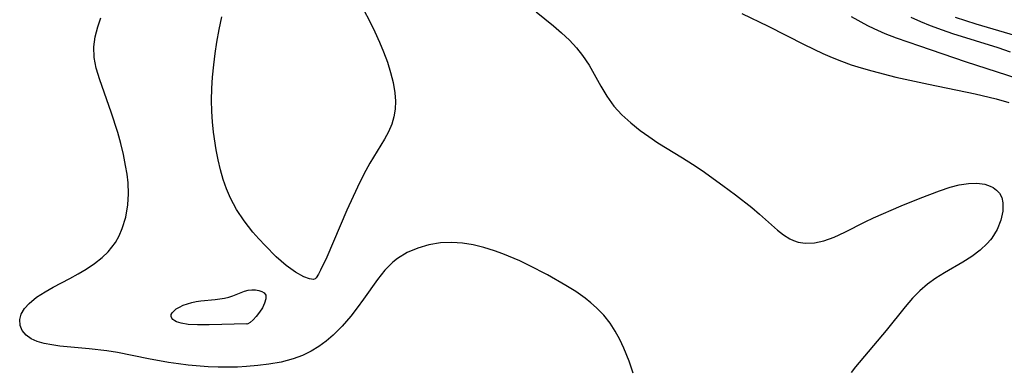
# Model space of a CAD drawing. Header units: metres. Extents: x 1073367 to 1082519, y 1569854 to 1574957.
# Tile 1036 of 1056: x 1080455 to 1080600, y 1573546 to 1573597. Entities that reach past the tile are written whole.
import ezdxf

# ---------------------------------------------------------------- set-up
doc = ezdxf.new("R2010")
doc.units = ezdxf.units.M
doc.layers.add('CGG_CurvaNivelLidar_v1', color=253, linetype='Continuous', lineweight=30)

msp = doc.modelspace()

# ---------------------------------------------------------------- linework, layer by layer
at = {"layer": 'CGG_CurvaNivelLidar_v1'}
for p, q in [((1080484.4146, 1573595.8193, 71), (1080484.8166, 1573597.6546, 71)), ((1080505.6433, 1573598.6442, 71), (1080506.4835, 1573597.0609, 71)), ((1080530.9383, 1573598.4141, 71.5), (1080533.4539, 1573596.3335, 71.5)), ((1080561.1227, 1573598.1651, 72), (1080564.9781, 1573596.2803, 72)), ((1080577.1558, 1573597.6984, 72.5), (1080579.5295, 1573596.4013, 72.5)), ((1080466.6351, 1573596.189, 71.5), (1080467.0806, 1573597.5027, 71.5)), ((1080506.4835, 1573597.0609, 71), (1080507.2681, 1573595.4444, 71)), ((1080533.4539, 1573596.3335, 71.5), (1080534.6596, 1573595.2956, 71.5)), ((1080564.9781, 1573596.2803, 72), (1080570.2504, 1573593.6027, 72)), ((1080579.5295, 1573596.4013, 72.5), (1080580.464, 1573595.9377, 72.5)), ((1080585.9042, 1573597.6243, 73), (1080587.2983, 1573596.9884, 73)), ((1080587.2983, 1573596.9884, 73), (1080588.7158, 1573596.3956, 73)), ((1080588.7158, 1573596.3956, 73), (1080590.4796, 1573595.7299, 73)), ((1080592.4211, 1573597.6256, 73.5), (1080595.4476, 1573596.6322, 73.5)), ((1080595.4476, 1573596.6322, 73.5), (1080603.4677, 1573594.263, 73.5)), ((1080466.2446, 1573594.7235, 71.5), (1080466.6351, 1573596.189, 71.5)), ((1080484.0813, 1573593.9483, 71), (1080484.4146, 1573595.8193, 71)), ((1080507.2681, 1573595.4444, 71), (1080507.9405, 1573593.9516, 71)), ((1080534.6596, 1573595.2956, 71.5), (1080535.8088, 1573594.2262, 71.5)), ((1080580.464, 1573595.9377, 72.5), (1080582.0936, 1573595.2188, 72.5)), ((1080582.0936, 1573595.2188, 72.5), (1080583.7607, 1573594.5705, 72.5)), ((1080590.4796, 1573595.7299, 73), (1080592.0344, 1573595.1992, 73)), ((1080592.0344, 1573595.1992, 73), (1080598.6509, 1573593.1438, 73)), ((1080466.0459, 1573593.2597, 71.5), (1080466.2446, 1573594.7235, 71.5)), ((1080483.8362, 1573592.2986, 71), (1080484.0813, 1573593.9483, 71)), ((1080507.9405, 1573593.9516, 71), (1080508.5309, 1573592.5387, 71)), ((1080535.8088, 1573594.2262, 71.5), (1080536.8737, 1573593.1026, 71.5)), ((1080570.2504, 1573593.6027, 72), (1080572.9674, 1573592.3044, 72)), ((1080583.7607, 1573594.5705, 72.5), (1080587.1623, 1573593.385, 72.5)), ((1080587.1623, 1573593.385, 72.5), (1080593.8561, 1573591.1244, 72.5)), ((1080466.1074, 1573591.7169, 71.5), (1080466.0459, 1573593.2597, 71.5)), ((1080483.6313, 1573590.6387, 71), (1080483.8362, 1573592.2986, 71)), ((1080508.5309, 1573592.5387, 71), (1080509.0979, 1573591.0264, 71)), ((1080536.8737, 1573593.1026, 71.5), (1080537.7464, 1573592.0082, 71.5)), ((1080537.7464, 1573592.0082, 71.5), (1080538.6979, 1573590.5555, 71.5)), ((1080572.9674, 1573592.3044, 72), (1080574.344, 1573591.7015, 72)), ((1080598.6509, 1573593.1438, 73), (1080600.4553, 1573592.5475, 73)), ((1080466.3968, 1573590.1554, 71.5), (1080466.1074, 1573591.7169, 71.5)), ((1080483.4554, 1573588.8036, 71), (1080483.6313, 1573590.6387, 71)), ((1080509.0979, 1573591.0264, 71), (1080509.5831, 1573589.514, 71)), ((1080538.6979, 1573590.5555, 71.5), (1080540.4101, 1573587.5158, 71.5)), ((1080574.344, 1573591.7015, 72), (1080575.7382, 1573591.144, 72)), ((1080575.7382, 1573591.144, 72), (1080577.1693, 1573590.6352, 72)), ((1080577.1693, 1573590.6352, 72), (1080578.6185, 1573590.1731, 72)), ((1080593.8561, 1573591.1244, 72.5), (1080601.6161, 1573588.5933, 72.5)), ((1080466.8966, 1573588.4289, 71.5), (1080466.3968, 1573590.1554, 71.5)), ((1080509.5831, 1573589.514, 71), (1080509.9669, 1573588.0087, 71)), ((1080578.6185, 1573590.1731, 72), (1080580.159, 1573589.7252, 72)), ((1080580.159, 1573589.7252, 72), (1080583.6874, 1573588.8215, 72)), ((1080468.5988, 1573583.6726, 71.5), (1080466.8966, 1573588.4289, 71.5)), ((1080483.3482, 1573587.1297, 71), (1080483.4554, 1573588.8036, 71)), ((1080509.9669, 1573588.0087, 71), (1080510.2214, 1573586.5177, 71)), ((1080583.6874, 1573588.8215, 72), (1080588.499, 1573587.7698, 72)), ((1080588.499, 1573587.7698, 72), (1080595.3202, 1573586.3779, 72)), ((1080483.3013, 1573585.4579, 71), (1080483.3482, 1573587.1297, 71)), ((1080510.2214, 1573586.5177, 71), (1080510.3082, 1573585.3118, 71)), ((1080540.4101, 1573587.5158, 71.5), (1080541.3009, 1573586.0221, 71.5)), ((1080595.3202, 1573586.3779, 72), (1080598.4081, 1573585.6455, 72)), ((1080483.3279, 1573583.7914, 71), (1080483.3013, 1573585.4579, 71)), ((1080510.3082, 1573585.3118, 71), (1080510.2616, 1573584.1279, 71)), ((1080541.3009, 1573586.0221, 71.5), (1080542.3465, 1573584.5564, 71.5)), ((1080598.4081, 1573585.6455, 72), (1080600.3014, 1573585.1115, 72)), ((1080469.5374, 1573580.7164, 71.5), (1080468.5988, 1573583.6726, 71.5)), ((1080483.4282, 1573582.2607, 71), (1080483.3279, 1573583.7914, 71)), ((1080510.2616, 1573584.1279, 71), (1080510.0691, 1573583.0022, 71)), ((1080542.3465, 1573584.5564, 71.5), (1080543.505, 1573583.2847, 71.5)), ((1080543.505, 1573583.2847, 71.5), (1080544.7996, 1573582.1121, 71.5)), ((1080483.5912, 1573580.7378, 71), (1080483.4282, 1573582.2607, 71)), ((1080509.7365, 1573581.9121, 71), (1080509.2488, 1573580.8028, 71)), ((1080510.0691, 1573583.0022, 71), (1080509.7365, 1573581.9121, 71)), ((1080544.7996, 1573582.1121, 71.5), (1080546.1929, 1573581.0102, 71.5)), ((1080469.9816, 1573579.102, 71.5), (1080469.5374, 1573580.7164, 71.5)), ((1080483.9793, 1573578.1682, 71), (1080483.5912, 1573580.7378, 71)), ((1080509.2488, 1573580.8028, 71), (1080508.6591, 1573579.7173, 71)), ((1080546.1929, 1573581.0102, 71.5), (1080547.4704, 1573580.0884, 71.5)), ((1080470.3746, 1573577.4796, 71.5), (1080469.9816, 1573579.102, 71.5)), ((1080508.6591, 1573579.7173, 71), (1080506.5358, 1573576.2171, 71)), ((1080547.4704, 1573580.0884, 71.5), (1080548.793, 1573579.2061, 71.5)), ((1080548.793, 1573579.2061, 71.5), (1080552.4235, 1573576.9822, 71.5)), ((1080470.7058, 1573575.8563, 71.5), (1080470.3746, 1573577.4796, 71.5)), ((1080484.2688, 1573576.6949, 71), (1080483.9793, 1573578.1682, 71)), ((1080484.614, 1573575.2389, 71), (1080484.2688, 1573576.6949, 71)), ((1080506.5358, 1573576.2171, 71), (1080505.6397, 1573574.5636, 71)), ((1080552.4235, 1573576.9822, 71.5), (1080553.8512, 1573576.0666, 71.5)), ((1080553.8512, 1573576.0666, 71.5), (1080555.2632, 1573575.1165, 71.5)), ((1080470.9109, 1573574.5885, 71.5), (1080470.7058, 1573575.8563, 71.5)), ((1080471.0507, 1573573.3259, 71.5), (1080470.9109, 1573574.5885, 71.5)), ((1080485.0233, 1573573.8057, 71), (1080484.614, 1573575.2389, 71)), ((1080505.6397, 1573574.5636, 71), (1080504.7112, 1573572.6983, 71)), ((1080555.2632, 1573575.1165, 71.5), (1080558.3256, 1573572.9431, 71.5)), ((1080471.1083, 1573571.6862, 71.5), (1080471.0507, 1573573.3259, 71.5)), ((1080485.4986, 1573572.4233, 71), (1080485.0233, 1573573.8057, 71)), ((1080593.0139, 1573573.0058, 71.5), (1080594.3376, 1573573.2052, 71.5)), ((1080594.3376, 1573573.2052, 71.5), (1080595.6019, 1573573.2448, 71.5)), ((1080595.6019, 1573573.2448, 71.5), (1080596.7652, 1573573.0977, 71.5)), ((1080596.7652, 1573573.0977, 71.5), (1080597.5506, 1573572.8415, 71.5)), ((1080471.0147, 1573570.0735, 71.5), (1080471.1083, 1573571.6862, 71.5)), ((1080486.0745, 1573571.0521, 71), (1080485.4986, 1573572.4233, 71)), ((1080504.7112, 1573572.6983, 71), (1080503.1435, 1573569.2937, 71)), ((1080558.3256, 1573572.9431, 71.5), (1080560.1667, 1573571.5768, 71.5)), ((1080587.249, 1573571.0788, 71.5), (1080590.1222, 1573572.1366, 71.5)), ((1080590.1222, 1573572.1366, 71.5), (1080591.6666, 1573572.6639, 71.5)), ((1080591.6666, 1573572.6639, 71.5), (1080593.0139, 1573573.0058, 71.5)), ((1080597.5506, 1573572.8415, 71.5), (1080597.9852, 1573572.6166, 71.5)), ((1080597.9852, 1573572.6166, 71.5), (1080598.4877, 1573572.2486, 71.5)), ((1080598.4877, 1573572.2486, 71.5), (1080598.8931, 1573571.7996, 71.5)), ((1080598.8931, 1573571.7996, 71.5), (1080599.2363, 1573571.1434, 71.5)), ((1080486.9707, 1573569.4135, 71), (1080486.0745, 1573571.0521, 71)), ((1080560.1667, 1573571.5768, 71.5), (1080562.5661, 1573569.6857, 71.5)), ((1080584.4637, 1573569.954, 71.5), (1080587.249, 1573571.0788, 71.5)), ((1080599.2363, 1573571.1434, 71.5), (1080599.4182, 1573570.3916, 71.5)), ((1080599.4182, 1573570.3916, 71.5), (1080599.4125, 1573569.1476, 71.5)), ((1080470.7151, 1573568.2954, 71.5), (1080471.0147, 1573570.0735, 71.5)), ((1080488.09, 1573567.7409, 71), (1080486.9707, 1573569.4135, 71)), ((1080503.1435, 1573569.2937, 71), (1080500.2319, 1573562.4247, 71)), ((1080562.5661, 1573569.6857, 71.5), (1080563.6929, 1573568.7239, 71.5)), ((1080580.4357, 1573568.2056, 71.5), (1080584.4637, 1573569.954, 71.5)), ((1080599.4125, 1573569.1476, 71.5), (1080599.1193, 1573567.8269, 71.5)), ((1080470.2139, 1573566.6023, 71.5), (1080470.7151, 1573568.2954, 71.5)), ((1080489.3785, 1573566.093, 71), (1080488.09, 1573567.7409, 71)), ((1080563.6929, 1573568.7239, 71.5), (1080566.3409, 1573566.3619, 71.5)), ((1080576.2389, 1573566.0932, 71.5), (1080579.1947, 1573567.6158, 71.5)), ((1080579.1947, 1573567.6158, 71.5), (1080580.4357, 1573568.2056, 71.5)), ((1080599.1193, 1573567.8269, 71.5), (1080598.5737, 1573566.4971, 71.5)), ((1080469.7658, 1573565.543, 71.5), (1080470.2139, 1573566.6023, 71.5)), ((1080490.2524, 1573565.0904, 71), (1080489.3785, 1573566.093, 71)), ((1080566.3409, 1573566.3619, 71.5), (1080567.2294, 1573565.6838, 71.5)), ((1080574.6744, 1573565.3633, 71.5), (1080576.2389, 1573566.0932, 71.5)), ((1080598.5737, 1573566.4971, 71.5), (1080597.7892, 1573565.2233, 71.5)), ((1080468.1339, 1573563.2041, 71.5), (1080469.2061, 1573564.5503, 71.5)), ((1080469.2061, 1573564.5503, 71.5), (1080469.7658, 1573565.543, 71.5)), ((1080491.1496, 1573564.1258, 71), (1080490.2524, 1573565.0904, 71)), ((1080516.8802, 1573564.5102, 71.5), (1080515.1902, 1573564.227, 71.5)), ((1080518.5493, 1573564.5898, 71.5), (1080516.8802, 1573564.5102, 71.5)), ((1080520.1391, 1573564.487, 71.5), (1080518.5493, 1573564.5898, 71.5)), ((1080521.7096, 1573564.2329, 71.5), (1080520.1391, 1573564.487, 71.5)), ((1080567.2294, 1573565.6838, 71.5), (1080568.1403, 1573565.1191, 71.5)), ((1080568.1403, 1573565.1191, 71.5), (1080568.6688, 1573564.8646, 71.5)), ((1080568.6688, 1573564.8646, 71.5), (1080569.3855, 1573564.6162, 71.5)), ((1080569.3855, 1573564.6162, 71.5), (1080570.4002, 1573564.4485, 71.5)), ((1080570.4002, 1573564.4485, 71.5), (1080571.746, 1573564.4997, 71.5)), ((1080571.746, 1573564.4997, 71.5), (1080573.127, 1573564.8003, 71.5)), ((1080573.127, 1573564.8003, 71.5), (1080574.6744, 1573565.3633, 71.5)), ((1080597.1236, 1573564.4305, 71.5), (1080596.0526, 1573563.4375, 71.5)), ((1080597.5705, 1573564.9402, 71.5), (1080597.1236, 1573564.4305, 71.5)), ((1080597.7892, 1573565.2233, 71.5), (1080597.5705, 1573564.9402, 71.5)), ((1080467.2549, 1573562.3601, 71.5), (1080468.1339, 1573563.2041, 71.5)), ((1080492.8108, 1573562.4761, 71), (1080491.1496, 1573564.1258, 71)), ((1080512.0226, 1573563.0921, 71.5), (1080510.6017, 1573562.2297, 71.5)), ((1080513.5626, 1573563.7534, 71.5), (1080512.0226, 1573563.0921, 71.5)), ((1080515.1902, 1573564.227, 71.5), (1080513.5626, 1573563.7534, 71.5)), ((1080523.2781, 1573563.852, 71.5), (1080521.7096, 1573564.2329, 71.5)), ((1080524.8381, 1573563.3638, 71.5), (1080523.2781, 1573563.852, 71.5)), ((1080526.0291, 1573562.9245, 71.5), (1080524.8381, 1573563.3638, 71.5)), ((1080596.0526, 1573563.4375, 71.5), (1080594.841, 1573562.5221, 71.5)), ((1080466.1288, 1573561.4742, 71.5), (1080467.2549, 1573562.3601, 71.5)), ((1080494.2752, 1573561.2017, 71), (1080492.8108, 1573562.4761, 71)), ((1080500.2319, 1573562.4247, 71), (1080499.315, 1573560.5175, 71)), ((1080509.917, 1573561.6892, 71.5), (1080508.7295, 1573560.4954, 71.5)), ((1080510.6017, 1573562.2297, 71.5), (1080509.917, 1573561.6892, 71.5)), ((1080528.5244, 1573561.8648, 71.5), (1080526.0291, 1573562.9245, 71.5)), ((1080529.9009, 1573561.2148, 71.5), (1080528.5244, 1573561.8648, 71.5)), ((1080593.5361, 1573561.6686, 71.5), (1080590.8624, 1573560.1166, 71.5)), ((1080594.841, 1573562.5221, 71.5), (1080593.5361, 1573561.6686, 71.5)), ((1080463.7307, 1573559.9491, 71.5), (1080464.9154, 1573560.6615, 71.5)), ((1080464.9154, 1573560.6615, 71.5), (1080466.1288, 1573561.4742, 71.5)), ((1080495.6439, 1573560.2055, 71), (1080494.2752, 1573561.2017, 71)), ((1080496.8502, 1573559.5386, 71), (1080495.6439, 1573560.2055, 71)), ((1080499.315, 1573560.5175, 71), (1080498.9793, 1573559.91, 71)), ((1080508.7295, 1573560.4954, 71.5), (1080507.6516, 1573559.1469, 71.5)), ((1080532.6103, 1573559.8175, 71.5), (1080529.9009, 1573561.2148, 71.5)), ((1080590.8624, 1573560.1166, 71.5), (1080589.5711, 1573559.3293, 71.5)), ((1080460.0574, 1573557.9984, 71.5), (1080462.5193, 1573559.2781, 71.5)), ((1080462.5193, 1573559.2781, 71.5), (1080463.7307, 1573559.9491, 71.5)), ((1080497.6834, 1573559.2426, 71), (1080496.8502, 1573559.5386, 71)), ((1080498.2596, 1573559.1592, 71), (1080497.6834, 1573559.2426, 71)), ((1080498.5, 1573559.2584, 71), (1080498.2596, 1573559.1592, 71)), ((1080498.6518, 1573559.3995, 71), (1080498.5, 1573559.2584, 71)), ((1080498.9793, 1573559.91, 71), (1080498.6518, 1573559.3995, 71)), ((1080507.6516, 1573559.1469, 71.5), (1080505.5935, 1573556.2368, 71.5)), ((1080535.305, 1573558.2718, 71.5), (1080532.6103, 1573559.8175, 71.5)), ((1080589.5711, 1573559.3293, 71.5), (1080588.3496, 1573558.4489, 71.5)), ((1080457.6249, 1573556.5291, 71.5), (1080458.8942, 1573557.3524, 71.5)), ((1080458.8942, 1573557.3524, 71.5), (1080460.0574, 1573557.9984, 71.5)), ((1080486.444, 1573556.7546, 71), (1080488.1359, 1573557.413, 71)), ((1080488.1359, 1573557.413, 71), (1080488.6864, 1573557.5612, 71)), ((1080488.6864, 1573557.5612, 71), (1080489.2214, 1573557.6257, 71)), ((1080489.2214, 1573557.6257, 71), (1080489.7428, 1573557.6153, 71)), ((1080489.7428, 1573557.6153, 71), (1080490.2349, 1573557.5384, 71)), ((1080490.2349, 1573557.5384, 71), (1080490.6778, 1573557.3983, 71)), ((1080490.6778, 1573557.3983, 71), (1080491.0404, 1573557.1836, 71)), ((1080536.7408, 1573557.3584, 71.5), (1080535.305, 1573558.2718, 71.5)), ((1080538.1148, 1573556.3857, 71.5), (1080536.7408, 1573557.3584, 71.5)), ((1080587.2015, 1573557.4682, 71.5), (1080586.1387, 1573556.3972, 71.5)), ((1080588.3496, 1573558.4489, 71.5), (1080587.2015, 1573557.4682, 71.5)), ((1080456.5498, 1573555.6382, 71.5), (1080457.6249, 1573556.5291, 71.5)), ((1080479.757, 1573555.5829, 71), (1080480.4006, 1573555.7663, 71)), ((1080480.4006, 1573555.7663, 71), (1080481.0705, 1573555.9108, 71)), ((1080481.0705, 1573555.9108, 71), (1080481.7542, 1573556.0147, 71)), ((1080481.7542, 1573556.0147, 71), (1080483.8396, 1573556.2205, 71)), ((1080483.8396, 1573556.2205, 71), (1080485.1982, 1573556.4071, 71)), ((1080485.1982, 1573556.4071, 71), (1080485.8492, 1573556.5591, 71)), ((1080485.8492, 1573556.5591, 71), (1080486.444, 1573556.7546, 71)), ((1080491.0404, 1573557.1836, 71), (1080491.2541, 1573556.8385, 71)), ((1080491.2729, 1573556.3161, 71), (1080491.0977, 1573555.6882, 71)), ((1080491.2541, 1573556.8385, 71), (1080491.2729, 1573556.3161, 71)), ((1080505.5935, 1573556.2368, 71.5), (1080504.6805, 1573554.9977, 71.5)), ((1080538.9759, 1573555.7029, 71.5), (1080538.1148, 1573556.3857, 71.5)), ((1080586.1387, 1573556.3972, 71.5), (1080585.0761, 1573555.14, 71.5)), ((1080455.3953, 1573554.0666, 71.5), (1080455.8709, 1573554.8672, 71.5)), ((1080455.8709, 1573554.8672, 71.5), (1080456.5498, 1573555.6382, 71.5)), ((1080477.5392, 1573554.2461, 71), (1080477.7545, 1573554.5036, 71)), ((1080477.7545, 1573554.5036, 71), (1080478.1315, 1573554.8182, 71)), ((1080478.1315, 1573554.8182, 71), (1080478.5972, 1573555.1043, 71)), ((1080478.5972, 1573555.1043, 71), (1080479.1506, 1573555.3624, 71)), ((1080479.1506, 1573555.3624, 71), (1080479.757, 1573555.5829, 71)), ((1080490.3534, 1573554.3373, 71), (1080489.8761, 1573553.7203, 71)), ((1080490.7757, 1573555.0106, 71), (1080490.3534, 1573554.3373, 71)), ((1080491.0977, 1573555.6882, 71), (1080490.7757, 1573555.0106, 71)), ((1080504.6805, 1573554.9977, 71.5), (1080503.7294, 1573553.7831, 71.5)), ((1080539.7941, 1573554.9806, 71.5), (1080538.9759, 1573555.7029, 71.5)), ((1080540.8367, 1573553.9135, 71.5), (1080539.7941, 1573554.9806, 71.5)), ((1080585.0761, 1573555.14, 71.5), (1080582.2837, 1573551.6735, 71.5)), ((1080455.1598, 1573553.2575, 71.5), (1080455.3953, 1573554.0666, 71.5)), ((1080455.2061, 1573552.4214, 71.5), (1080455.1598, 1573553.2575, 71.5)), ((1080477.3721, 1573553.7332, 71), (1080477.4062, 1573553.9861, 71)), ((1080477.4566, 1573553.4858, 71), (1080477.3721, 1573553.7332, 71)), ((1080477.4062, 1573553.9861, 71), (1080477.5392, 1573554.2461, 71)), ((1080477.6481, 1573553.2607, 71), (1080477.4566, 1573553.4858, 71)), ((1080477.9268, 1573553.0625, 71), (1080477.6481, 1573553.2607, 71)), ((1080478.177, 1573552.9373, 71), (1080477.9268, 1573553.0625, 71)), ((1080478.8559, 1573552.7215, 71), (1080478.177, 1573552.9373, 71)), ((1080489.3906, 1573553.2075, 71), (1080488.9677, 1573552.8512, 71)), ((1080489.8761, 1573553.7203, 71), (1080489.3906, 1573553.2075, 71)), ((1080503.7294, 1573553.7831, 71.5), (1080502.4881, 1573552.3236, 71.5)), ((1080541.7698, 1573552.7574, 71.5), (1080540.8367, 1573553.9135, 71.5)), ((1080455.534, 1573551.6411, 71.5), (1080455.2061, 1573552.4214, 71.5)), ((1080456.1184, 1573550.961, 71.5), (1080455.534, 1573551.6411, 71.5)), ((1080479.8986, 1573552.5605, 71), (1080478.8559, 1573552.7215, 71)), ((1080481.2379, 1573552.4845, 71), (1080479.8986, 1573552.5605, 71)), ((1080482.942, 1573552.4832, 71), (1080481.2379, 1573552.4845, 71)), ((1080488.5, 1573552.6357, 71), (1080482.942, 1573552.4832, 71)), ((1080488.5435, 1573552.6143, 71), (1080488.5, 1573552.6357, 71)), ((1080488.6492, 1573552.6505, 71), (1080488.5435, 1573552.6143, 71)), ((1080488.9677, 1573552.8512, 71), (1080488.6492, 1573552.6505, 71)), ((1080502.4881, 1573552.3236, 71.5), (1080501.1583, 1573550.9693, 71.5)), ((1080542.5384, 1573551.5854, 71.5), (1080541.7698, 1573552.7574, 71.5)), ((1080543.2147, 1573550.3461, 71.5), (1080542.5384, 1573551.5854, 71.5)), ((1080582.2837, 1573551.6735, 71.5), (1080577.769, 1573546.343, 71.5)), ((1080456.8503, 1573550.4636, 71.5), (1080456.1184, 1573550.961, 71.5)), ((1080457.7413, 1573550.0703, 71.5), (1080456.8503, 1573550.4636, 71.5)), ((1080458.7581, 1573549.7673, 71.5), (1080457.7413, 1573550.0703, 71.5)), ((1080500.1394, 1573550.0976, 71.5), (1080499.0607, 1573549.3134, 71.5)), ((1080501.1583, 1573550.9693, 71.5), (1080500.1394, 1573550.0976, 71.5)), ((1080543.8162, 1573549.0545, 71.5), (1080543.2147, 1573550.3461, 71.5)), ((1080459.8745, 1573549.5415, 71.5), (1080458.7581, 1573549.7673, 71.5)), ((1080461.0668, 1573549.3728, 71.5), (1080459.8745, 1573549.5415, 71.5)), ((1080465.3413, 1573548.9758, 71.5), (1080461.0668, 1573549.3728, 71.5)), ((1080467.9408, 1573548.6797, 71.5), (1080465.3413, 1573548.9758, 71.5)), ((1080469.5335, 1573548.4193, 71.5), (1080467.9408, 1573548.6797, 71.5)), ((1080497.9251, 1573548.6247, 71.5), (1080496.6293, 1573547.9957, 71.5)), ((1080499.0607, 1573549.3134, 71.5), (1080497.9251, 1573548.6247, 71.5)), ((1080544.5592, 1573547.1862, 71.5), (1080543.8162, 1573549.0545, 71.5)), ((1080474.0437, 1573547.5261, 71.5), (1080469.5335, 1573548.4193, 71.5)), ((1080476.974, 1573546.9846, 71.5), (1080474.0437, 1573547.5261, 71.5)), ((1080495.2764, 1573547.4939, 71.5), (1080493.5187, 1573547.0398, 71.5)), ((1080496.6293, 1573547.9957, 71.5), (1080495.2764, 1573547.4939, 71.5)), ((1080545.186, 1573545.3869, 71.5), (1080544.5592, 1573547.1862, 71.5)), ((1080478.446, 1573546.76, 71.5), (1080476.974, 1573546.9846, 71.5)), ((1080479.8927, 1573546.5854, 71.5), (1080478.446, 1573546.76, 71.5)), ((1080482.8123, 1573546.3571, 71.5), (1080479.8927, 1573546.5854, 71.5)), ((1080484.2804, 1573546.2997, 71.5), (1080482.8123, 1573546.3571, 71.5)), ((1080485.7434, 1573546.2826, 71.5), (1080484.2804, 1573546.2997, 71.5)), ((1080487.0945, 1573546.3062, 71.5), (1080485.7434, 1573546.2826, 71.5)), ((1080488.436, 1573546.3717, 71.5), (1080487.0945, 1573546.3062, 71.5)), ((1080490.0821, 1573546.5154, 71.5), (1080488.436, 1573546.3717, 71.5)), ((1080491.7035, 1573546.7222, 71.5), (1080490.0821, 1573546.5154, 71.5)), ((1080493.5187, 1573547.0398, 71.5), (1080491.7035, 1573546.7222, 71.5)), ((1080577.769, 1573546.343, 71.5), (1080577.1348, 1573545.5077, 71.5))]:
    msp.add_line(p, q, dxfattribs=at)

doc.saveas('drawing.dxf')
